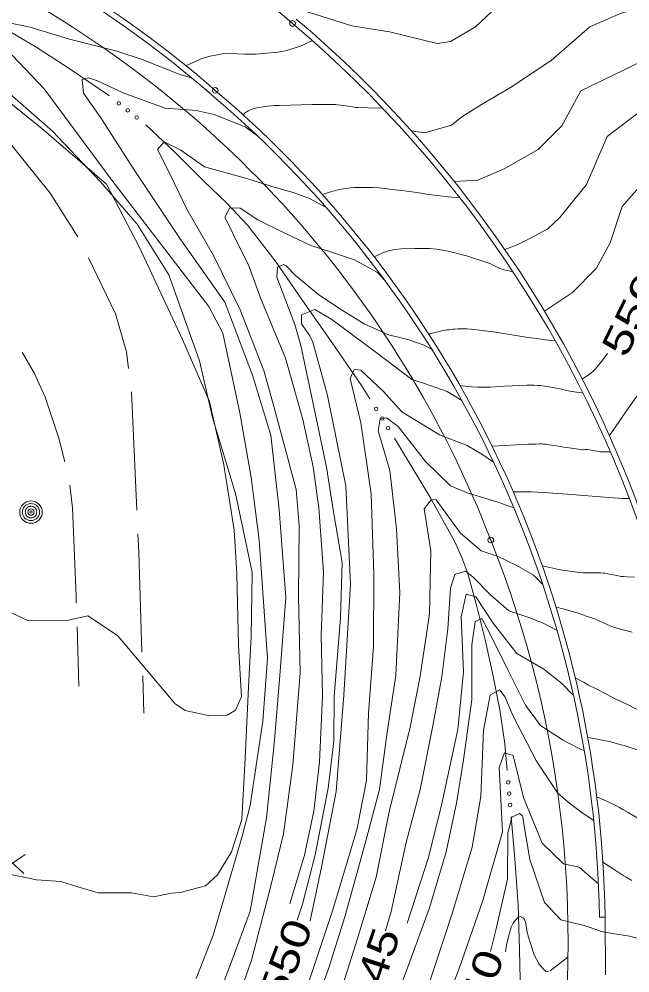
# Model space of a CAD drawing. Extents: x 2361284 to 2366480, y 6976556 to 6985346.
# Drawn here: x 2364620.8 to 2364723.9, y 6980286.6 to 6980447.7 of the extents above; entities that cross this region are included whole.
import ezdxf
from ezdxf.enums import TextEntityAlignment as Align

# ---------------------------------------------------------------- set-up
doc = ezdxf.new("R2010")
doc.units = 0
doc.header["$LTSCALE"] = 1.9
doc.header["$PDMODE"] = 32
doc.header["$PDSIZE"] = 0.95
for name, color, linetype, lineweight in [('12', 7, 'Continuous', 13), ('13', 7, 'Continuous', 13), ('15', 7, 'Continuous', 13), ('21', 7, 'Continuous', 13), ('3', 7, 'Continuous', 13), ('4', 7, 'Continuous', 13), ('6', 7, 'Continuous', 13), ('9', 7, 'Continuous', 13)]:
    doc.layers.add(name, color=color, linetype=linetype, lineweight=lineweight)

msp = doc.modelspace()

# ---------------------------------------------------------------- linework, layer by layer
at = {"layer": '12'}
for points in [[(2364797.327, 6980470.615), (2364785.883, 6980468.766), (2364775.578, 6980466.178), (2364763.786, 6980463.095), (2364757.458, 6980461.735), (2364745.04, 6980460.517), (2364734.081, 6980458.183), (2364720.217, 6980456.451), (2364711.242, 6980454.776), (2364703.243, 6980451.52), (2364697.842, 6980446.358), (2364693.599, 6980443.879), (2364691.368, 6980443.586), (2364683.349, 6980445.51), (2364676.949, 6980446.56), (2364664.08, 6980450.597)], [(2364615.162, 6980438.591), (2364626.455, 6980428.739), (2364634.558, 6980420.174), (2364640.726, 6980413.073), (2364646.106, 6980404.513), (2364651.235, 6980389.972), (2364653.456, 6980380.412), (2364657.319, 6980367.548), (2364660.176, 6980354.224), (2364660.009, 6980343.373), (2364659.51, 6980334.878), (2364658.994, 6980322.861), (2364658.382, 6980312.536), (2364656.685, 6980307.049), (2364654.302, 6980303.146), (2364652.298, 6980301.327), (2364648.028, 6980300.196), (2364646.51, 6980300.042), (2364643.516, 6980299.433), (2364639.77, 6980300.107), (2364634.159, 6980300.124), (2364630.719, 6980301.131), (2364627.84, 6980302.064), (2364623.777, 6980302.325), (2364619.168, 6980303.252)], [(2364690.469, 6980391.885), (2364689.163, 6980392.602), (2364686.413, 6980393.596), (2364683.146, 6980394.365), (2364679.068, 6980396.216), (2364675.214, 6980398.61), (2364671.391, 6980401.105), (2364667.46, 6980404.376), (2364665.914, 6980406.002), (2364665.442, 6980406.227), (2364664.446, 6980405.788), (2364664.322, 6980404.107), (2364667.358, 6980396.115), (2364668.342, 6980392.584), (2364670.801, 6980381.117), (2364672.697, 6980372.035), (2364673.859, 6980364.455), (2364675.36, 6980355.939), (2364675.079, 6980346.545), (2364674.005, 6980333.275), (2364673.907, 6980325.743), (2364673.003, 6980317.825), (2364670.8, 6980306.563), (2364668.619, 6980298.222), (2364667.755, 6980295.493)], [(2364711.307, 6980393.333), (2364709.645, 6980393.526), (2364708.539, 6980393.67), (2364706.33, 6980393.986), (2364705.311, 6980394.15), (2364703.955, 6980394.383), (2364703.275, 6980394.497), (2364701.224, 6980394.808), (2364699.855, 6980394.993), (2364698.943, 6980395.107), (2364697.117, 6980395.318), (2364696.371, 6980395.378), (2364695.872, 6980395.394), (2364695.54, 6980395.395), (2364694.875, 6980395.375), (2364694.376, 6980395.341), (2364694.043, 6980395.311), (2364693.377, 6980395.23), (2364693.044, 6980395.181), (2364692.378, 6980395.067), (2364691.713, 6980394.933), (2364691.27, 6980394.834), (2364690.384, 6980394.614), (2364690.245, 6980394.569), (2364690.157, 6980394.531), (2364689.985, 6980394.44)], [(2364720.117, 6980391.196), (2364719.327, 6980390.161), (2364718.926, 6980389.65), (2364718.309, 6980388.889), (2364718.079, 6980388.625), (2364717.919, 6980388.457), (2364717.587, 6980388.14), (2364717.414, 6980387.989), (2364717.053, 6980387.699), (2364716.676, 6980387.422), (2364716.414, 6980387.241), (2364715.868, 6980386.886)], [(2364711.602, 6980344.403), (2364709.28, 6980345.671), (2364707.182, 6980346.521), (2364703.44, 6980347.745), (2364700.405, 6980350.386), (2364697.375, 6980353.498), (2364696.126, 6980354.466), (2364694.341, 6980353.859), (2364693.613, 6980351.602), (2364693.168, 6980344.708), (2364692.165, 6980336.598), (2364690.567, 6980328.032), (2364688.486, 6980317.572), (2364686.063, 6980308.398), (2364683.612, 6980296.964), (2364682.632, 6980293.735)], [(2364724.256, 6980344.124), (2364723.237, 6980344.406), (2364721.876, 6980344.779), (2364721.198, 6980344.975), (2364720.812, 6980345.103), (2364720.559, 6980345.2), (2364720.061, 6980345.415), (2364718.587, 6980346.121), (2364718.087, 6980346.336), (2364717.833, 6980346.433), (2364716.582, 6980346.876), (2364715.955, 6980347.089), (2364715.01, 6980347.396), (2364713.582, 6980347.827), (2364712.623, 6980348.091), (2364712.141, 6980348.215), (2364711.414, 6980348.391)], [(2364737.322, 6980287.704), (2364732.103, 6980288.665), (2364728.028, 6980291.386), (2364726.2, 6980292.189), (2364723.804, 6980292.806), (2364720.98, 6980293.249), (2364719.045, 6980293.601), (2364717.67, 6980294.098), (2364716.155, 6980294.613), (2364712.246, 6980295.556), (2364709.498, 6980298.5), (2364707.009, 6980305.727), (2364705.759, 6980313.156), (2364705.285, 6980313.502), (2364703.991, 6980312.91), (2364703.317, 6980310.162), (2364703.251, 6980302.431), (2364701.273, 6980293.812), (2364700.377, 6980290.234)]]:
    msp.add_lwpolyline(points, dxfattribs=at)
at = {"layer": '13'}
for points in [[(2364839.491, 6980484.127), (2364838.083, 6980481.863), (2364835.784, 6980479.591), (2364829.863, 6980475.415), (2364823.564, 6980472.105), (2364816.521, 6980470.248), (2364806.547, 6980467.443), (2364794.703, 6980464.659), (2364777.274, 6980462.373), (2364768.124, 6980460.276), (2364757.791, 6980457.289), (2364745.187, 6980454.519), (2364733.522, 6980451.798), (2364722.439, 6980448.692), (2364717.123, 6980446.372), (2364710.626, 6980440.698), (2364703.76, 6980436.113), (2364698.868, 6980433.236), (2364695.526, 6980431.174), (2364693.769, 6980429.779), (2364689.271, 6980428.47), (2364687.028, 6980428.795)], [(2364841.225, 6980483.583), (2364839.936, 6980481.471), (2364836.19, 6980477.875), (2364829.518, 6980472.781), (2364822.452, 6980469.104), (2364814.28, 6980467.186), (2364802.484, 6980463.553), (2364785.504, 6980460.231), (2364767.551, 6980454.301), (2364753.528, 6980450.278), (2364739.487, 6980445.974), (2364728.189, 6980441.626), (2364715.615, 6980435.576), (2364712.412, 6980429.636), (2364708.429, 6980425.658), (2364702.7, 6980422.373), (2364698.238, 6980420.46), (2364694.27, 6980420.252)], [(2364843.783, 6980482.767), (2364842.358, 6980481.164), (2364839.618, 6980478.118), (2364835.078, 6980473.924), (2364829.142, 6980469.128), (2364822.738, 6980465.366), (2364813.961, 6980461.782), (2364804.709, 6980459.904), (2364791.445, 6980457.139), (2364776.809, 6980453.469), (2364765.094, 6980449.738), (2364752.738, 6980446.07), (2364741.535, 6980439.962), (2364732.618, 6980435.367), (2364725.947, 6980432.354), (2364720.069, 6980427.869), (2364716.576, 6980419.754), (2364712.088, 6980414.181), (2364710.057, 6980412.262), (2364707.012, 6980410.643), (2364704.882, 6980409.552), (2364702.779, 6980408.792)], [(2364845.539, 6980482.214), (2364842.161, 6980478.812), (2364836.987, 6980473.022), (2364830.95, 6980467.305), (2364821.68, 6980462.015), (2364812.697, 6980458.021), (2364801.235, 6980455.052), (2364792.125, 6980452.945), (2364780.002, 6980448.979), (2364770.255, 6980445.427), (2364760.637, 6980441.944), (2364753.116, 6980439.299), (2364749.742, 6980437.28), (2364743.046, 6980431.556), (2364737.817, 6980427.037), (2364732.61, 6980424.648), (2364726.52, 6980420.529), (2364722.583, 6980416.011), (2364720.561, 6980409.902), (2364718.231, 6980405.579), (2364714.229, 6980401.532), (2364709.489, 6980398.356)], [(2364850.323, 6980480.71), (2364848.843, 6980478.615), (2364843.476, 6980473.004), (2364837.208, 6980466.594), (2364829.76, 6980460.952), (2364821.396, 6980456.053), (2364813.634, 6980452.059), (2364800.368, 6980447.343), (2364787.494, 6980442.459), (2364772.446, 6980436.906), (2364761.551, 6980432.022), (2364754.082, 6980425.722), (2364746.271, 6980417.336), (2364739.931, 6980411.936), (2364734.105, 6980405.2), (2364731.496, 6980397.745), (2364727.943, 6980389.691), (2364726.044, 6980385.373), (2364723.735, 6980382.11), (2364720.44, 6980377.348)], [(2364649.981, 6980437.742), (2364648.135, 6980438.294), (2364641.562, 6980440.872), (2364637.338, 6980442.292), (2364629.097, 6980444.334), (2364622.678, 6980446.304), (2364618.84, 6980447.117)], [(2364670.323, 6980444.046), (2364668.301, 6980443.116), (2364665.79, 6980442.338), (2364664.501, 6980442.08), (2364660.794, 6980441.745), (2364658.918, 6980441.751), (2364656.414, 6980441.854), (2364655.163, 6980441.811), (2364653.041, 6980441.439), (2364651.665, 6980441.005), (2364648.981, 6980439.802)], [(2364610.594, 6980440.497), (2364624.65, 6980429.232), (2364635.541, 6980419.814), (2364641.123, 6980409.126), (2364648.42, 6980393.595), (2364652.951, 6980383.078), (2364655.363, 6980372.43), (2364657.108, 6980361.376), (2364657.568, 6980353.999), (2364657.863, 6980341.892), (2364658.326, 6980333.216), (2364657.347, 6980330.976), (2364655.925, 6980330.141), (2364653.025, 6980330.005), (2364648.84, 6980330.915), (2364647.115, 6980332.109), (2364641.412, 6980338.836), (2364637.436, 6980343.588), (2364632.394, 6980346.929), (2364629.17, 6980346.179), (2364622.311, 6980346.104), (2364617.259, 6980348.426)], [(2364619.633, 6980441.603), (2364625.057, 6980435.925), (2364636.283, 6980420.731), (2364646.641, 6980407.189), (2364652.833, 6980399.12), (2364655.222, 6980394.62), (2364658.09, 6980381.206), (2364659.984, 6980370.254), (2364661.344, 6980359.666), (2364662.714, 6980339.708), (2364661.975, 6980329.13), (2364659.83, 6980314.87), (2364658.518, 6980309.886), (2364655.206, 6980298.514), (2364653.557, 6980292.968), (2364650.716, 6980285.681)], [(2364661.035, 6980427.957), (2364658.981, 6980429.478), (2364653.73, 6980431.567), (2364650.683, 6980432.228), (2364645.469, 6980432.659), (2364638.496, 6980435.152), (2364634.066, 6980437.26), (2364632.551, 6980437.776), (2364631.452, 6980437.486), (2364631.674, 6980435.168), (2364634.605, 6980431.025), (2364640.239, 6980422.229), (2364648.09, 6980410.413), (2364655.532, 6980399.904), (2364660.229, 6980387.557), (2364663.276, 6980377.405), (2364664.735, 6980364.839), (2364665.837, 6980349.998), (2364664.792, 6980336.848), (2364663.916, 6980325.828), (2364662.57, 6980312.776), (2364659.81, 6980297.038), (2364656.612, 6980288.387), (2364652.815, 6980278.431)], [(2364682.172, 6980432.628), (2364679.661, 6980432.684), (2364678.06, 6980432.748), (2364677.629, 6980432.781), (2364677.342, 6980432.814), (2364676.77, 6980432.897), (2364675.629, 6980433.09), (2364675.057, 6980433.172), (2364674.483, 6980433.228), (2364674.195, 6980433.242), (2364672.885, 6980433.263), (2364672.012, 6980433.262), (2364670.265, 6980433.244), (2364668.429, 6980433.212), (2364664.756, 6980433.112), (2364663.844, 6980433.07), (2364663.39, 6980433.036), (2364662.71, 6980432.969), (2364662.031, 6980432.878), (2364661.692, 6980432.823), (2364661.016, 6980432.693), (2364660.678, 6980432.617), (2364660.172, 6980432.488), (2364659.977, 6980432.426), (2364659.851, 6980432.376), (2364659.608, 6980432.259), (2364659.491, 6980432.192), (2364659.264, 6980432.045), (2364659.045, 6980431.882), (2364658.621, 6980431.524)], [(2364672.651, 6980415.856), (2364669.686, 6980417.428), (2364667.097, 6980418.374), (2364663.446, 6980419.419), (2364659.815, 6980420.604), (2364657.389, 6980421.271), (2364652.123, 6980422.752), (2364648.116, 6980425.564), (2364645.313, 6980426.948), (2364644.156, 6980425.687), (2364646.366, 6980421.347), (2364649.131, 6980415.603), (2364653.616, 6980407.745), (2364658.134, 6980398.587), (2364662.112, 6980388.345), (2364663.861, 6980382.091), (2364667.603, 6980368.236), (2364668.091, 6980362.171), (2364667.985, 6980350.158), (2364668.268, 6980337.251), (2364667.026, 6980321.668), (2364665.446, 6980310.082), (2364663.377, 6980301.532), (2364660.038, 6980288.77), (2364656.126, 6980277.462)], [(2364695.216, 6980417.501), (2364693.273, 6980417.671), (2364692.304, 6980417.773), (2364690.852, 6980417.949), (2364689.595, 6980418.13), (2364687.923, 6980418.391), (2364687.086, 6980418.514), (2364685.403, 6980418.734), (2364684.279, 6980418.867), (2364682.03, 6980419.116), (2364681.519, 6980419.166), (2364680.493, 6980419.236), (2364679.464, 6980419.269), (2364678.778, 6980419.271), (2364678.321, 6980419.264), (2364677.409, 6980419.232), (2364676.795, 6980419.189), (2364676.388, 6980419.145), (2364675.577, 6980419.027), (2364675.173, 6980418.953), (2364674.37, 6980418.776), (2364673.57, 6980418.566), (2364673.039, 6980418.409), (2364671.98, 6980418.06)], [(2364682.589, 6980403.48), (2364681.286, 6980404.868), (2364677.445, 6980407.001), (2364673.682, 6980408.266), (2364670.052, 6980409.451), (2364665.421, 6980411.627), (2364661.08, 6980413.786), (2364658.111, 6980415.778), (2364656.401, 6980415.802), (2364655.545, 6980414.254), (2364657.024, 6980411.228), (2364659.564, 6980406.001), (2364661.627, 6980400.462), (2364665.782, 6980390.44), (2364668.681, 6980380.067), (2364670.437, 6980372.063), (2364671.413, 6980365.162), (2364672.196, 6980354.288), (2364671.788, 6980343.565), (2364672.035, 6980333.387), (2364671.501, 6980322.18), (2364670.55, 6980313.912), (2364669.01, 6980306.496), (2364666.529, 6980298.242)], [(2364704.186, 6980404.986), (2364702.695, 6980405.332), (2364701.97, 6980405.585), (2364700.233, 6980406.418), (2364696.329, 6980407.701), (2364692.983, 6980408.561), (2364691.278, 6980408.843), (2364690.055, 6980408.937), (2364687.607, 6980408.948), (2364685.288, 6980408.873), (2364684.129, 6980408.755), (2364682.957, 6980408.496), (2364682.201, 6980408.231), (2364680.73, 6980407.543)], [(2364695.552, 6980383.253), (2364693.077, 6980384.819), (2364689.234, 6980386.153), (2364687.077, 6980386.842), (2364681.014, 6980391.415), (2364673.62, 6980396.945), (2364670.714, 6980398.657), (2364668.453, 6980397.726), (2364668.496, 6980396.234), (2364669.878, 6980394.196), (2364670.397, 6980393.144), (2364672.842, 6980384.137), (2364675.957, 6980368.846), (2364676.726, 6980352.251), (2364675.643, 6980333.531), (2364674.348, 6980317.228), (2364671.86, 6980304.473), (2364669.916, 6980295.424)], [(2364700.892, 6980372.833), (2364698.899, 6980374.194), (2364696.434, 6980375.69), (2364691.777, 6980377.476), (2364685.409, 6980381.346), (2364682.246, 6980384.826), (2364678.462, 6980388.41), (2364677.361, 6980388.53), (2364676.665, 6980387.003), (2364678.517, 6980379.51), (2364680.211, 6980367.526), (2364680.67, 6980353.939), (2364680.606, 6980341.729), (2364679.763, 6980330.489), (2364679.461, 6980319.106), (2364677.79, 6980310.779), (2364673.71, 6980297.1), (2364669.569, 6980284.58), (2364666.037, 6980274.276)], [(2364715.991, 6980384.507), (2364715.338, 6980384.601), (2364714.038, 6980384.818), (2364713.282, 6980384.968), (2364712.277, 6980385.184), (2364711.773, 6980385.287), (2364710.257, 6980385.577), (2364709.496, 6980385.698), (2364708.732, 6980385.786), (2364708.348, 6980385.814), (2364707.733, 6980385.84), (2364707.323, 6980385.849), (2364706.502, 6980385.848), (2364705.271, 6980385.815), (2364702.809, 6980385.702), (2364701.76, 6980385.639), (2364700.361, 6980385.543), (2364699.661, 6980385.512), (2364699.166, 6980385.504), (2364698.836, 6980385.507), (2364698.176, 6980385.528), (2364697.186, 6980385.595), (2364696.526, 6980385.66), (2364696.086, 6980385.711), (2364695.207, 6980385.829)], [(2364704.314, 6980365.145), (2364701.776, 6980366.041), (2364698.687, 6980367.002), (2364696.59, 6980367.632), (2364693.649, 6980368.844), (2364689.429, 6980372.984), (2364684.763, 6980378.88), (2364682.799, 6980380.351), (2364681.75, 6980380.191), (2364681.44, 6980378.158), (2364683.403, 6980371.447), (2364684.487, 6980361.576), (2364685.05, 6980350.81), (2364684.423, 6980336.815), (2364682.934, 6980327.259), (2364681.665, 6980317.588), (2364679.512, 6980309.536), (2364677.906, 6980303.8), (2364675.789, 6980296.07), (2364673.081, 6980287.474), (2364670.207, 6980279.486), (2364668.112, 6980273.686)], [(2364720.596, 6980374.6), (2364720.139, 6980374.579), (2364719.833, 6980374.576), (2364719.225, 6980374.597), (2364718.921, 6980374.623), (2364718.316, 6980374.714), (2364717.913, 6980374.789), (2364717.376, 6980374.89), (2364717.108, 6980374.934), (2364716.704, 6980374.985), (2364716.501, 6980375), (2364716.288, 6980374.987), (2364716.004, 6980374.95), (2364715.862, 6980374.954), (2364714.519, 6980375.142), (2364712.731, 6980375.409), (2364711.836, 6980375.536), (2364711.141, 6980375.645), (2364710.214, 6980375.803), (2364709.75, 6980375.87), (2364709.285, 6980375.917), (2364709.052, 6980375.931), (2364708.702, 6980375.936), (2364708.045, 6980375.923), (2364706.73, 6980375.879), (2364702.784, 6980375.68), (2364700.626, 6980375.579)], [(2364709.177, 6980352.22), (2364707.633, 6980353.755), (2364704.686, 6980355.478), (2364701.643, 6980356.909), (2364698.804, 6980357.862), (2364695.335, 6980360.859), (2364691.181, 6980366.52), (2364690.39, 6980366.563), (2364689.186, 6980364.951), (2364690.303, 6980357.892), (2364690.054, 6980347.218), (2364688.504, 6980336.723), (2364686.816, 6980328.116), (2364683.282, 6980313.783), (2364681.056, 6980302.78), (2364677.935, 6980292.41), (2364674.439, 6980281.366), (2364671.634, 6980272.469)], [(2364723.801, 6980366.72), (2364722.582, 6980366.746), (2364721.973, 6980366.769), (2364721.06, 6980366.824), (2364717.556, 6980367.121), (2364713.363, 6980367.431), (2364709.274, 6980367.714), (2364707.229, 6980367.843), (2364706.895, 6980367.86), (2364706.226, 6980367.873), (2364705.557, 6980367.867), (2364704.219, 6980367.824)], [(2364724.701, 6980353.44), (2364723.451, 6980353.493), (2364722.827, 6980353.53), (2364722.442, 6980353.569), (2364722.186, 6980353.605), (2364721.677, 6980353.695), (2364720.156, 6980354.013), (2364719.646, 6980354.096), (2364719.39, 6980354.127), (2364719.008, 6980354.157), (2364718.752, 6980354.168), (2364718.239, 6980354.173), (2364717.725, 6980354.165), (2364717.04, 6980354.153), (2364716.697, 6980354.154), (2364716.185, 6980354.173), (2364715.929, 6980354.194), (2364714.572, 6980354.342), (2364713.896, 6980354.428), (2364712.884, 6980354.575), (2364711.875, 6980354.746), (2364711.372, 6980354.841), (2364710.368, 6980355.053), (2364709.867, 6980355.17), (2364709.118, 6980355.36)], [(2364714.376, 6980333.459), (2364712.336, 6980335.54), (2364709.384, 6980337.892), (2364704.838, 6980340.559), (2364700.831, 6980345.651), (2364697.877, 6980350.092), (2364696.273, 6980350.557), (2364695.429, 6980346.729), (2364695.797, 6980337.473), (2364694.86, 6980327.692), (2364692.081, 6980314.936), (2364689.915, 6980306.114), (2364686.311, 6980294.99)], [(2364716.185, 6980324.145), (2364715.553, 6980324.369), (2364713.362, 6980325.508), (2364712.497, 6980325.98), (2364708.824, 6980328.385), (2364706.271, 6980331.821), (2364703.213, 6980337.913), (2364700.176, 6980344.035), (2364698.933, 6980346.443), (2364697.807, 6980345.932), (2364697.224, 6980342.017), (2364697.232, 6980332.765), (2364695.829, 6980322.591), (2364694.638, 6980315.241), (2364692.866, 6980307.033), (2364690.076, 6980297.616), (2364686.158, 6980286.858), (2364683.103, 6980278.968), (2364679.976, 6980270.218)], [(2364734.351, 6980327.768), (2364733.498, 6980327.891), (2364733.074, 6980327.966), (2364732.443, 6980328.103), (2364732.027, 6980328.217), (2364731.821, 6980328.282), (2364731.515, 6980328.391), (2364730.064, 6980328.962), (2364729.347, 6980329.256), (2364728.279, 6980329.708), (2364726.687, 6980330.415), (2364724.694, 6980331.329), (2364723.703, 6980331.797), (2364721.191, 6980333.024), (2364719.941, 6980333.649), (2364718.075, 6980334.605), (2364716.931, 6980335.21), (2364716.174, 6980335.621), (2364714.668, 6980336.462)], [(2364717.787, 6980312.341), (2364715.825, 6980313.622), (2364713.497, 6980315.44), (2364711.682, 6980317.003), (2364708.131, 6980322.378), (2364704.189, 6980329.981), (2364702.807, 6980333.309), (2364701.896, 6980334.431), (2364700.306, 6980333.496), (2364699.192, 6980327.584), (2364698.729, 6980316.37), (2364697.259, 6980307.864), (2364693.885, 6980296.632), (2364691.135, 6980288.225), (2364688.014, 6980278.855), (2364684.383, 6980268.48)], [(2364735.289, 6980321.717), (2364734.689, 6980321.728), (2364734.389, 6980321.742), (2364733.939, 6980321.776), (2364733.489, 6980321.828), (2364733.265, 6980321.862), (2364732.816, 6980321.946), (2364732.591, 6980321.998), (2364732.255, 6980322.088), (2364731.945, 6980322.184), (2364731.343, 6980322.396), (2364730.166, 6980322.838), (2364729.567, 6980323.032), (2364725.305, 6980324.242), (2364724.275, 6980324.559), (2364722.905, 6980324.995), (2364722.216, 6980325.202), (2364721.621, 6980325.367), (2364721.223, 6980325.471), (2364720.424, 6980325.663), (2364719.218, 6980325.919), (2364718.409, 6980326.071), (2364716.784, 6980326.341)], [(2364718.579, 6980301.657), (2364717.54, 6980302.547), (2364715.352, 6980304.456), (2364712.667, 6980305.001), (2364709.083, 6980308.517), (2364705.94, 6980316.218), (2364704.182, 6980323.311), (2364702.757, 6980323.787), (2364701.812, 6980321.278), (2364702.375, 6980310.403), (2364699.075, 6980298.851), (2364695.152, 6980287.503), (2364690.939, 6980276.293), (2364687.348, 6980266.818)], [(2364736.769, 6980307.99), (2364736.354, 6980308.066), (2364735.532, 6980308.237), (2364734.718, 6980308.431), (2364734.178, 6980308.573), (2364733.101, 6980308.885), (2364732.104, 6980309.199), (2364731.611, 6980309.367), (2364730.881, 6980309.642), (2364730.404, 6980309.847), (2364730.169, 6980309.957), (2364729.82, 6980310.134), (2364728.874, 6980310.648), (2364727.004, 6980311.708), (2364725.543, 6980312.564), (2364723.599, 6980313.714), (2364722.62, 6980314.277), (2364722.154, 6980314.534), (2364721.208, 6980315.023), (2364720.249, 6980315.483), (2364719.602, 6980315.777), (2364718.299, 6980316.346)], [(2364724.236, 6980302.194), (2364723.26, 6980302.771), (2364722.776, 6980303.067), (2364721.233, 6980304.044), (2364720.472, 6980304.547), (2364719.344, 6980305.324)], [(2364710.24, 6980286.757), (2364709.681, 6980286.902), (2364709.29, 6980287.211), (2364708.588, 6980288.051), (2364707.732, 6980289.63), (2364706.702, 6980292.833), (2364706.517, 6980293.746), (2364706.333, 6980294.988), (2364706.126, 6980295.598), (2364705.963, 6980295.825), (2364705.458, 6980296.122), (2364705.121, 6980296.079), (2364704.476, 6980295.421), (2364704.19, 6980295.01), (2364703.868, 6980294.337), (2364703.273, 6980292.301), (2364703.057, 6980291.269), (2364702.887, 6980290.178)]]:
    msp.add_lwpolyline(points, dxfattribs=at)
at = {"layer": '15'}
for p, q in [((2364639.815, 6980384.733), (2364640.705, 6980364.75)), ((2364630.886, 6980335.036), (2364630.591, 6980345.033)), ((2364641.681, 6980336.768), (2364641.871, 6980330.459))]:
    msp.add_line(p, q, dxfattribs=at)
for points in [[(2364618.941, 6980427.057), (2364619.122, 6980426.889), (2364626.055, 6980418.263), (2364630.725, 6980410.937)], [(2364632.54, 6980407.375), (2364637.09, 6980397.897), (2364638.931, 6980391.475), (2364639.297, 6980388.698)], [(2364628.546, 6980372.895), (2364627.548, 6980376.905), (2364625.192, 6980383.824), (2364623.414, 6980387.827), (2364621.339, 6980391.457)], [(2364630.473, 6980349.031), (2364630.443, 6980350.101), (2364629.82, 6980365.157), (2364629.383, 6980368.993)], [(2364640.883, 6980360.752), (2364641.023, 6980357.643), (2364641.553, 6980340.767)]]:
    msp.add_lwpolyline(points, dxfattribs=at)
at = {"layer": '21'}
for points in [[(2364636.08, 6980434.699), (2364635.878, 6980434.858), (2364629.285, 6980439.315), (2364623.801, 6980442.873), (2364618.169, 6980446.211), (2364611.276, 6980449.745), (2364604.165, 6980452.828)], [(2364680.008, 6980383.545), (2364678.577, 6980385.801), (2364673.657, 6980393.015), (2364668.65, 6980400.159), (2364664.208, 6980406.616), (2364659.439, 6980412.841), (2364655.833, 6980416.626), (2364652.067, 6980420.271), (2364647.13, 6980425.145), (2364642.217, 6980429.829)], [(2364703.196, 6980320.791), (2364702.783, 6980325.278), (2364701.959, 6980331.02), (2364700.835, 6980336.731), (2364699.539, 6980342.629), (2364698.072, 6980348.484), (2364696.52, 6980354.039), (2364695.554, 6980356.761), (2364694.359, 6980359.39), (2364690.228, 6980366.841), (2364685.838, 6980374.11), (2364684.152, 6980376.883)], [(2364705.425, 6980283.031), (2364705.274, 6980290.501), (2364705.013, 6980297.958), (2364704.458, 6980305.843), (2364703.85, 6980312.978)]]:
    msp.add_lwpolyline(points, dxfattribs=at)
for centre in [(2364637.649, 6980433.458), (2364639.154, 6980432.266), (2364640.659, 6980431.074), (2364681.079, 6980381.849), (2364682.106, 6980380.227), (2364683.109, 6980378.59), (2364703.363, 6980318.799), (2364703.521, 6980316.886), (2364703.68, 6980314.972)]:
    msp.add_circle(centre, 0.3, dxfattribs=at)
at = {"layer": '3'}
for p, q in [((2364653.309, 6980434.919), (2364653.302, 6980434.925)), ((2364718.752, 6980295.998), (2364719.712, 6980296.017)), ((2364719.775, 6980286.267), (2364719.712, 6980296.017))]:
    msp.add_line(p, q, dxfattribs=at)
for centre, radius, start, end in [((2364481.806, 6980227.501), 287.13, 49.84476, 64.60982), ((2364531.132, 6980294.28), 187.256, 49.02105, 88.76161), ((2364531.132, 6980294.28), 186.297, 49.02105, 88.76161), ((2364532.57, 6980295.02), 179.88, 21.07659, 62.51442), ((2364539.483, 6980296.4), 197.276, 16.71929, 49.74374), ((2364539.483, 6980296.4), 198.237, 16.71929, 49.74374), ((2364532.734, 6980293.242), 187, 0.85044, 49.60016), ((2364532.734, 6980293.242), 186.04, 0.85044, 49.60016), ((2364530.116, 6980291.765), 183.353, 350.05501, 21.74978), ((2364524.096, 6980292.037), 213.268, 338.91833, 16.65262)]:
    msp.add_arc(centre, radius, start, end, dxfattribs=at)
for p in [(2364666.965, 6980446.954), (2364653.931, 6980435.65), (2364700.416, 6980359.707)]:
    msp.add_point(p, dxfattribs=at)
at = {"layer": '4'}
for radius in [1.9, 1.442, 0.539, 0.192]:
    msp.add_circle((2364622.826, 6980364.43), radius, dxfattribs=at)
for start, end in [(152.21535, 163.46538), (140.96646, 152.21649), (129.71376, 140.96379), (118.46406, 129.71409), (107.21593, 118.46597), (95.96582, 107.21585), (84.71553, 95.96557), (73.46552, 84.71555), (62.21535, 73.46538), (50.96397, 62.214), (39.71588, 50.96591), (28.46656, 39.7166), (17.21479, 28.46483), (174.71552, 185.96556), (163.46611, 174.71615), (185.96287, 197.21291), (197.21479, 208.46483), (208.46822, 219.71826), (219.71376, 230.96379), (230.96397, 242.214), (242.21812, 253.46815), (253.46258, 264.71261), (264.71553, 275.96557), (275.96582, 287.21585), (287.21593, 298.46597), (298.46406, 309.71409), (309.71589, 320.96592), (320.96646, 332.21649), (332.21419, 343.46422), (5.96345, 17.21348), (343.46611, 354.71615), (354.71553, 5.96557)]:
    msp.add_arc((2364622.826, 6980364.43), 0.973, start, end, dxfattribs=at)
at = {"layer": '6'}
msp.add_line((2364710.458, 6980286.929), (2364713.446, 6980289.238), dxfattribs=at)
at = {"layer": '9'}
for p, q in [((2364621.627, 6980303.385), (2364617.875, 6980306.86)), ((2364621.856, 6980306.577), (2364617.645, 6980303.667))]:
    msp.add_line(p, q, dxfattribs=at)

# ---------------------------------------------------------------- texts
at = {"layer": '12'}
for s, height, rotation, width, p in [(' 550 ', 4.8, 64.018, 1.35, (2364726.391, 6980396.765)), (' 550 ', 4.799, 69.097, 1.3, (2364668.001, 6980287.988)), (' 545 ', 4.8, 71.326, 1.3, (2364683.023, 6980286.572)), (' 540 ', 4.799, 69.657, 1.3, (2364700.386, 6980282.834))]:
    msp.add_text(s, height=height, rotation=rotation, dxfattribs=dict(at, width=width)).set_placement(p, align=Align.CENTER)

doc.saveas('drawing.dxf')
